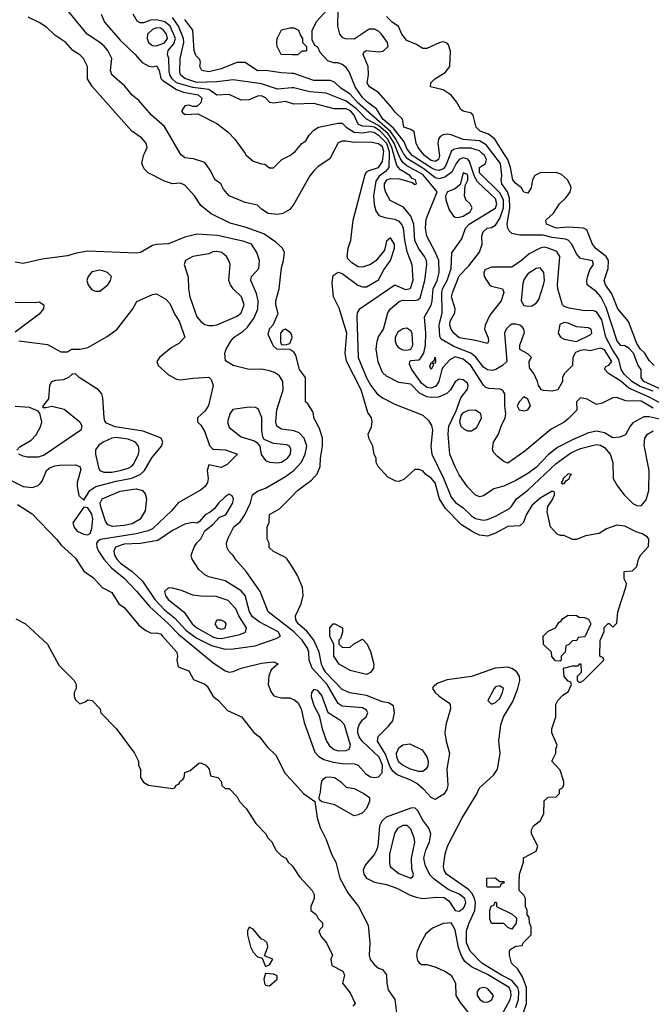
# Model space of a CAD drawing. Header units: inches. Extents: x 1793389 to 1900389, y 320802 to 470796.
# Tile 512 of 656: x 1878653 to 1881781, y 375786 to 380662. Entities that reach past the tile are written whole.
import ezdxf

# ---------------------------------------------------------------- set-up
doc = ezdxf.new("R2010")
doc.units = ezdxf.units.IN
doc.header["$MEASUREMENT"] = 0
for name, color, linetype in [('B8377', 7, 'Continuous'), ('B8378', 7, 'Continuous'), ('B8387', 7, 'Continuous'), ('B8388', 7, 'Continuous')]:
    doc.layers.add(name, color=color, linetype=linetype)

msp = doc.modelspace()

# ---------------------------------------------------------------- linework, layer by layer
at = {"layer": 'B8377', "color": 2}
for points, elevation in [([(1880000, 379022.2), (1879990, 379029), (1879926, 379030), (1879910, 379046), (1879884, 379104), (1879890, 379132), (1879909, 379151), (1879932.9, 379207.1), (1879921.2, 379250), (1879921.2, 379270), (1879937.2, 379330), (1879950, 379434), (1879959.3, 379470), (1879964, 379510), (1879954, 379530), (1879921.2, 379561.2), (1879862, 379602), (1879770, 379635.6), (1879694.9, 379654.9), (1879601.2, 379701.2), (1879550, 379742), (1879519.3, 379790), (1879470, 379842.7), (1879450, 379852.7), (1879410, 379849.3), (1879370, 379862.7), (1879290, 379904), (1879270, 379924), (1879257.2, 379950), (1879266, 379990), (1879270.5, 380000)], 214), ([(1880000, 379735.3), (1879990, 379722), (1879956.8, 379703.2), (1879930, 379697.2), (1879883.2, 379703.2), (1879850, 379724), (1879830, 379744), (1879770, 379757.2), (1879690, 379789.3), (1879662.9, 379822.9), (1879649.4, 379849.4), (1879621.2, 379870), (1879597, 379917), (1879570, 379955.3), (1879513.6, 379973.6), (1879470, 379979), (1879452.5, 379992.5), (1879448, 380000)], 210), ([(1879769, 380000), (1879773.6, 379993.6), (1879810, 379962), (1879850, 379948), (1879867.3, 379947.3), (1879890, 379928), (1879910, 379928), (1879952, 379970), (1879990, 379989), (1880000, 379996.5)], 206), ([(1880000, 378627.3), (1879950, 378634), (1879927, 378650), (1879920.7, 378670), (1879926.3, 378730), (1879957.4, 378830), (1879955.6, 378870), (1879938.9, 378898.9), (1879915.4, 378915.4), (1879890, 378923.6), (1879850, 378932), (1879790, 378929.3), (1879709.4, 378949.4), (1879672.9, 378972.9), (1879669, 379010), (1879675.1, 379030), (1879698, 379070), (1879715.1, 379090), (1879760.1, 379119.9), (1879780.7, 379139.3), (1879814.5, 379185.5), (1879831.5, 379230), (1879834, 379270), (1879826.2, 379306.2), (1879797, 379370), (1879800.9, 379390), (1879837, 379430), (1879840.9, 379470), (1879826.6, 379510), (1879801.2, 379550), (1879764.4, 379564.4), (1879632.9, 379592.9), (1879530, 379600.9), (1879470, 379585.1), (1879390, 379551.8), (1879330, 379549.5), (1879310, 379544.5), (1879250.5, 379509.5), (1879230, 379506), (1878990, 379516), (1878933.7, 379506.3), (1878890, 379492.7), (1878763.5, 379476.5), (1878670, 379455.3), (1878630, 379462)], 218), ([(1878648.7, 379071.3), (1878790, 379053.4), (1878856.9, 379016.9), (1878890, 379018), (1878910, 379031), (1878950, 379031), (1878990, 379038.8), (1879086.2, 379093.8), (1879136, 379130), (1879213.2, 379230), (1879233.2, 379266.8), (1879310, 379301), (1879330, 379304.7), (1879377.5, 379277.5), (1879397.1, 379257.1), (1879422, 379202), (1879442, 379170), (1879471, 379090), (1879440.7, 379059.3), (1879403.4, 379036.6), (1879344.7, 378990), (1879331.3, 378970), (1879338, 378950), (1879390, 378902.8), (1879430, 378882.8), (1879450, 378879.1), (1879510, 378887.7), (1879590, 378891.3), (1879601, 378881), (1879610.8, 378850), (1879588.2, 378751.8), (1879570, 378724), (1879534, 378690), (1879534, 378670), (1879550, 378654), (1879570, 378622), (1879593.7, 378553.7), (1879610, 378536), (1879672.8, 378532.8), (1879731, 378510), (1879679.8, 378460.2), (1879650, 378444), (1879590, 378458), (1879582, 378430), (1879586, 378390), (1879582.8, 378370), (1879571, 378350), (1879548.1, 378331.9), (1879438, 378270), (1879404, 378230), (1879310, 378141.6), (1879289, 378131), (1879230, 378115.6), (1879052.4, 378087.6), (1879039.8, 378080.2), (1879034, 378070), (1879035.5, 378050), (1879043.8, 378030), (1879070.3, 377990), (1879107.5, 377947.5), (1879170, 377895.8), (1879232, 377832), (1879296.1, 377756.1), (1879390, 377670.3), (1879438.6, 377618.6), (1879610, 377478), (1879670, 377437.3), (1879690, 377430.8), (1879710, 377434.8), (1879750, 377450.8), (1879850, 377474.8), (1879910, 377482), (1879930, 377474), (1879932, 377470), (1879898, 377442), (1879886.4, 377413.6), (1879884, 377370), (1879895.9, 377335.9), (1879910, 377316), (1879922, 377310), (1879950, 377304), (1879990, 377303), (1880000, 377299.6)], 218), ([(1878630, 379263), (1878730, 379261), (1878750, 379264.7), (1878772, 379250), (1878771, 379230), (1878750, 379204), (1878630, 379115.3)], 218), ([(1880000, 379098), (1879996, 379110), (1879970, 379129), (1879956, 379124), (1879944.7, 379110), (1879944.7, 379064.7), (1879950, 379054), (1879970, 379051.3), (1879990, 379058), (1880000, 379083.3)], 214), ([(1878590.8, 378390), (1878670, 378350.4), (1878714, 378346), (1878744.1, 378355.9), (1878754.8, 378365.2), (1878763.7, 378376.3), (1878785.2, 378430), (1878798.6, 378441.4), (1878827, 378453), (1878850, 378456.3), (1878930, 378458), (1878950.3, 378450.3), (1878954.9, 378434.9), (1878937.3, 378370), (1878937.3, 378350), (1878945.8, 378305.8), (1878970, 378282), (1879000.9, 378330), (1879029.7, 378350.3), (1879130, 378377.3), (1879208.7, 378391.3), (1879249.8, 378410.2), (1879270.8, 378429.2), (1879307.4, 378492.6), (1879355.1, 378550), (1879361.2, 378570), (1879354, 378590), (1879265.1, 378625.1), (1879125.2, 378645.2), (1879083.3, 378663.3), (1879074.8, 378674.8), (1879072, 378690), (1879065.2, 378790), (1879059, 378810), (1879044, 378830), (1878948, 378890), (1878930, 378908), (1878912.7, 378907.3), (1878894, 378890), (1878870, 378878), (1878830, 378875.3), (1878810, 378868), (1878801, 378850), (1878794.9, 378785.1), (1878766.4, 378746.4), (1878770, 378742), (1878782, 378742), (1878812, 378748), (1878872.9, 378732.9), (1878951, 378670), (1878961, 378650), (1878956, 378630), (1878774.4, 378505.6), (1878743.8, 378496.2), (1878690, 378496.2), (1878670, 378500.9), (1878649, 378510)], 218), ([(1878638, 378530), (1878653.2, 378546.8), (1878710, 378579.3), (1878734.4, 378605.6), (1878757.7, 378650), (1878762, 378670), (1878752.9, 378712.9), (1878744.1, 378724.1), (1878701.7, 378741.7), (1878630, 378746.9)], 218), ([(1880000, 377638.7), (1879882.7, 377730), (1879843.7, 377830), (1879775.1, 377930), (1879724.8, 377984.8), (1879710, 378008.7), (1879689, 378030), (1879679, 378050), (1879677.2, 378070), (1879684.8, 378095.2), (1879713.2, 378150), (1879744.2, 378175.8), (1879767.6, 378210), (1879796.2, 378270), (1879805.2, 378310), (1879830, 378327.3), (1879870, 378343), (1879970, 378399.3), (1880000, 378422.6)], 218), ([(1878642, 378262), (1878715.2, 378215.2), (1878834.8, 378090), (1878859.1, 378059.1), (1878930, 377996), (1878970, 377931.3), (1879018, 377898), (1879062, 377850), (1879110, 377824.7), (1879144.7, 377770), (1879170.7, 377750.7), (1879243.5, 377663.5), (1879276.9, 377636.9), (1879304.7, 377624.7), (1879330, 377626), (1879350, 377621), (1879361, 377610), (1879431, 377530), (1879434.8, 377510), (1879430.7, 377490), (1879438, 377458), (1879490, 377438), (1879514.4, 377394.4), (1879570, 377370.8), (1879581.4, 377361.4), (1879610.7, 377310.7), (1879638, 377290), (1879681.4, 377241.4), (1879751, 377210), (1879812.8, 377132.8), (1879841, 377110), (1879879.8, 377059.8), (1879920.7, 377020.7), (1879968.5, 376928.5), (1880000, 376894.1)], 214), ([(1880000, 377955.5), (1879978, 377990), (1879970, 377998), (1879910, 378028), (1879889.1, 378049.1), (1879888, 378070), (1879878, 378090), (1879878, 378150), (1879888.4, 378171.6), (1879890, 378212), (1879940.4, 378239.6), (1880000, 378300.6)], 214), ([(1878634.4, 377694.4), (1878682, 377670), (1878791.3, 377570), (1878846.4, 377466.4), (1878922, 377390), (1878932, 377370), (1878932, 377350), (1878922, 377330), (1878922, 377310), (1878930, 377294), (1878950, 377274), (1878976.4, 377283.6), (1878990, 377294), (1879011.1, 377291.1), (1879052, 377250), (1879054, 377230), (1879130, 377151.3), (1879222, 377030), (1879242, 376990), (1879242, 376970), (1879251.6, 376948.4), (1879252, 376910), (1879265.4, 376885.4), (1879291.6, 376871.6), (1879410, 376854), (1879422, 376858), (1879426, 376870), (1879442, 376878), (1879446, 376890), (1879460.4, 376899.6), (1879468, 376910), (1879470, 376934), (1879496.4, 376943.6), (1879540.4, 376979.6), (1879550, 376982), (1879574, 376970), (1879592, 376950), (1879598, 376918), (1879634, 376910), (1879651.3, 376891.3), (1879654, 376870), (1879670, 376854), (1879690, 376854), (1879730, 376814), (1879742, 376790), (1879775.3, 376755.3), (1879822, 376682), (1879870, 376632), (1879882, 376610), (1879902, 376590), (1879922, 376550), (1879950, 376522), (1879971.3, 376510), (1879982, 376490), (1880000, 376474.1)], 210)]:
    msp.add_lwpolyline(points, dxfattribs=dict(at, elevation=elevation))
for points, elevation in [([(1879630, 379515.1), (1879610, 379512.3), (1879590, 379502.7), (1879510, 379489.4), (1879474.8, 379470), (1879467.3, 379450), (1879487.3, 379387.3), (1879488.2, 379330), (1879494.9, 379290), (1879530, 379191), (1879550, 379167.7), (1879570, 379153.4), (1879590, 379147.3), (1879610, 379147.3), (1879630, 379150.5), (1879730, 379194), (1879750, 379211), (1879765.1, 379250), (1879751.8, 379290), (1879709.7, 379329.7), (1879696.2, 379350), (1879689.5, 379370.5), (1879696, 379450), (1879689, 379470), (1879677.2, 379490), (1879654, 379510)], 222), ([(1879050, 379421.2), (1879010, 379414), (1878991.3, 379390), (1878984.7, 379370), (1878991.3, 379350), (1879010, 379324.7), (1879030, 379318), (1879050, 379318), (1879088.7, 379350), (1879102, 379370), (1879108, 379390), (1879088, 379410), (1879070, 379417.2)], 222), ([(1879790, 378743.7), (1879708.2, 378731.8), (1879694, 378710), (1879682, 378670), (1879690, 378642.8), (1879750, 378595.8), (1879815.9, 378575.9), (1879828.1, 378568.1), (1879842.8, 378550), (1879848.2, 378508.2), (1879870, 378478.8), (1879890.5, 378470.5), (1879930, 378468.2), (1879950, 378470.5), (1879979.5, 378490), (1879993.3, 378510), (1879995.1, 378535.1), (1879989, 378550), (1879976.3, 378556.3), (1879910, 378563.7), (1879863.2, 378583.2), (1879856.5, 378596.5), (1879851.6, 378630), (1879851.4, 378691.4), (1879834.5, 378734.5), (1879821.2, 378741.2)], 222), ([(1879130, 378592.4), (1879110, 378589.6), (1879066.8, 378570), (1879045.1, 378554.9), (1879028, 378532), (1879028, 378510), (1879043.9, 378443.9), (1879050.4, 378430.4), (1879070, 378421.6), (1879110, 378421.7), (1879150, 378429), (1879190, 378442), (1879208.4, 378451.6), (1879217.8, 378462.2), (1879240.5, 378510), (1879244.5, 378530), (1879242, 378550), (1879226, 378570), (1879190, 378584.7)], 222), ([(1879111.8, 378151.8), (1879090, 378160.9), (1879078, 378178), (1879054.3, 378250), (1879051.5, 378270), (1879062, 378290), (1879150, 378327.2), (1879230, 378339.5), (1879260.7, 378330), (1879274.2, 378314.2), (1879281.6, 378290), (1879274.4, 378230), (1879250, 378189.4), (1879210, 378166), (1879170, 378156.9)], 214), ([(1879690, 378312.3), (1879670, 378299.3), (1879638.8, 378270), (1879618.5, 378241.5), (1879596.8, 378223.2), (1879571.3, 378210), (1879543.5, 378176.5), (1879530, 378169), (1879510, 378172.7), (1879470, 378163.7), (1879410, 378131.8), (1879337.2, 378082.8), (1879251.6, 378068.4), (1879170, 378064.4), (1879128, 378050), (1879118.4, 378030), (1879122, 378010), (1879134, 377990), (1879152.4, 377970), (1879209.2, 377929.2), (1879261.6, 377881.6), (1879321.7, 377790), (1879370, 377740.3), (1879419.6, 377699.6), (1879477.2, 377637.2), (1879530, 377598.5), (1879603.4, 377563.4), (1879670, 377544.9), (1879710, 377545.7), (1879819.1, 377560.9), (1879922.5, 377597.5), (1879944, 377610), (1879932.7, 377630), (1879839.6, 377679.6), (1879805.7, 377705.7), (1879791.2, 377730), (1879769.6, 377810), (1879750, 377834), (1879670, 377883.7), (1879590, 377903.7), (1879570, 377913.2), (1879540.1, 377940.1), (1879506.6, 377990), (1879502.7, 378010), (1879517.2, 378050), (1879530, 378071.3), (1879550, 378092), (1879569.3, 378130.7), (1879610, 378162.8), (1879642, 378198), (1879673.2, 378210), (1879709.2, 378270), (1879712, 378290), (1879704.7, 378304.7)], 222), ([(1878970, 378248), (1878916, 378170), (1878921, 378150), (1878938, 378130), (1878970, 378114), (1878990, 378111), (1879002, 378118), (1879010, 378142), (1879014.7, 378190), (1879010, 378214), (1878990, 378244)], 218), ([(1879390, 377849.2), (1879370.8, 377830), (1879375.5, 377810), (1879388.4, 377790), (1879467.6, 377727.6), (1879506.7, 377670), (1879530.5, 377650), (1879610, 377605.8), (1879630, 377599.7), (1879650, 377598.2), (1879690, 377606.3), (1879743.3, 377616.7), (1879771.6, 377628.4), (1879776, 377650), (1879738, 377710), (1879724, 377744), (1879685.8, 377785.8), (1879626, 377806), (1879550, 377806.6), (1879510, 377812.3), (1879454.9, 377834.9), (1879410, 377846.6)], 226), ([(1879650, 377689.2), (1879630, 377688.7), (1879618.8, 377670), (1879631, 377650), (1879650, 377644.2), (1879670, 377648.9), (1879675.1, 377670), (1879670, 377679)], 230), ([(1879790, 376168), (1879781, 376150), (1879780.7, 376130), (1879795.5, 376070), (1879810, 376044), (1879830, 376021), (1879854, 376014), (1879870, 375974), (1879890, 375982), (1879906, 376010), (1879866, 376026), (1879882, 376070), (1879878, 376090), (1879864, 376104), (1879848, 376110), (1879810, 376158)], 210), ([(1879870, 375938), (1879862, 375910), (1879864.9, 375890), (1879870, 375881), (1879890, 375878), (1879928, 375910), (1879927.3, 375927.3), (1879910, 375935.3)], 210)]:
    msp.add_lwpolyline(points, close=True, dxfattribs=dict(at, elevation=elevation))
at = {"layer": 'B8378', "color": 2}
for points, elevation in [([(1879448, 380000), (1879370, 380133.2), (1879305.2, 380190), (1879242.5, 380262.5), (1879210, 380289), (1879173.8, 380333.8), (1879110, 380389.2), (1879102, 380410), (1879109.5, 380470), (1879090, 380509.2), (1879071, 380531), (1879050, 380549.5), (1878986.6, 380590), (1878890, 380709.3)], 210), ([(1879270.5, 380000), (1879284, 380030), (1879279, 380050), (1879256.6, 380076.6), (1879209, 380110), (1879012.1, 380332.1), (1878989.3, 380369.3), (1878989, 380430), (1878968.7, 380470), (1878950, 380488.7), (1878915.3, 380510), (1878882, 380550), (1878826.3, 380586.3), (1878785.6, 380625.6), (1878750, 380649), (1878694.5, 380674.5)], 214), ([(1879057.2, 380690), (1879073.2, 380650), (1879150, 380560.9), (1879225.2, 380490), (1879259, 380450), (1879290, 380433.2), (1879310, 380429.2), (1879330, 380433.2), (1879343.7, 380410), (1879351.3, 380371.3), (1879361.5, 380361.5), (1879430, 380316.5), (1879464.1, 380304.1), (1879536, 380290), (1879554.2, 380274.2), (1879549.5, 380250), (1879530, 380232.7), (1879510, 380232.4), (1879490, 380239.3), (1879470, 380236.3), (1879454, 380210), (1879460.9, 380200.9), (1879473.2, 380193.2), (1879535.5, 380195.5), (1879630, 380149), (1879684.7, 380104.7), (1879719, 380070), (1879769, 380000)], 206), ([(1880000, 380247.2), (1879970, 380257.6), (1879909.2, 380249.2), (1879892.5, 380252.5), (1879870, 380276), (1879850, 380286), (1879830, 380284), (1879790, 380265.2), (1879750, 380264), (1879690, 380292.3), (1879630, 380289.3), (1879590, 380316.1), (1879510, 380326.4), (1879430, 380349.8), (1879407.8, 380370), (1879396.4, 380390), (1879393.3, 380410), (1879391.1, 380470), (1879384.7, 380490), (1879387.8, 380510), (1879416.9, 380543.1), (1879424.4, 380570), (1879398.7, 380630), (1879371.2, 380651.2), (1879330, 380662.2), (1879300.7, 380659.3), (1879266.6, 380646.6), (1879250, 380646), (1879234.5, 380654.5), (1879215.1, 380690)], 202), ([(1880000, 380324.8), (1879930, 380318.9), (1879850, 380344.4), (1879710, 380364.7), (1879630, 380354.7), (1879530, 380350.8), (1879470, 380371.3), (1879448.9, 380388.9), (1879445.9, 380405.9), (1879446.9, 380470), (1879465.1, 380550), (1879464.2, 380570), (1879439.8, 380630), (1879410, 380673.7)], 198), ([(1880000, 380395.9), (1879950, 380398.4), (1879870, 380411.3), (1879830, 380409.6), (1879769.6, 380449.6), (1879728.9, 380451.1), (1879650, 380418.7), (1879590, 380403.6), (1879555.3, 380410), (1879545.2, 380430), (1879549, 380450), (1879544.7, 380464.7), (1879524.8, 380484.8), (1879516.2, 380510), (1879509.7, 380609.7), (1879470, 380663.7)], 194), ([(1880000, 380488.7), (1879948, 380490), (1879928, 380530), (1879926, 380550), (1879928, 380570), (1879950, 380611.3), (1879990, 380622), (1880000, 380622)], 190)]:
    msp.add_lwpolyline(points, dxfattribs=dict(at, elevation=elevation))
at = {"layer": 'B8378', "color": 2, "elevation": 206}
msp.add_lwpolyline([(1879330, 380622), (1879310, 380614.2), (1879286.5, 380590), (1879283.6, 380570), (1879290.2, 380550.2), (1879310, 380534.9), (1879330, 380532.8), (1879370, 380547.1), (1879385.1, 380570), (1879379.8, 380590), (1879364.7, 380610), (1879350, 380619.8)], close=True, dxfattribs=at)
at = {"layer": 'B8387', "color": 2}
for points, elevation in [([(1880202.7, 380000), (1880190, 379975.3), (1880130, 379933.2), (1880110, 379914), (1880090.5, 379889.5), (1880010, 379748.7), (1880000, 379735.3)], 210), ([(1880000, 379996.5), (1880004.7, 380000)], 206), ([(1881136.2, 375710), (1881163.5, 375790), (1881162.6, 375870), (1881142.7, 375922.7), (1881119.3, 375959.3), (1881088.7, 375990), (1881078, 376030), (1881078, 376050), (1881082, 376058), (1881110, 376074), (1881142, 376078), (1881146, 376090), (1881186, 376130), (1881186, 376170), (1881178, 376190), (1881176.4, 376216.4), (1881166, 376230), (1881166, 376250), (1881158, 376270), (1881158, 376310), (1881150, 376326), (1881126, 376350), (1881126, 376390), (1881128.9, 376431.1), (1881148, 376490), (1881148.7, 376511.3), (1881210, 376544.7), (1881219, 376570), (1881188, 376630), (1881188, 376650), (1881198, 376670), (1881230, 376694), (1881248, 376730), (1881250, 376794), (1881270, 376812), (1881310, 376814), (1881326, 376830), (1881326, 376850), (1881342, 376858), (1881347.3, 376872.7), (1881348, 376890), (1881330, 376946), (1881288, 376990), (1881308, 377030), (1881308, 377050), (1881315.3, 377070), (1881288, 377130), (1881288.7, 377150), (1881308.7, 377210), (1881308.9, 377271.1), (1881318, 377290), (1881343.1, 377316.9), (1881370, 377334), (1881386, 377370), (1881382, 377382), (1881370, 377386), (1881348.7, 377408.7), (1881346, 377450), (1881390, 377462), (1881418, 377462), (1881427.3, 377472.7), (1881432.7, 377472.7), (1881434, 377430), (1881414, 377410), (1881414, 377390), (1881422, 377382), (1881430, 377382), (1881446, 377390), (1881546, 377490), (1881542, 377502), (1881526, 377510), (1881527.3, 377587.3), (1881547.3, 377632.7), (1881548, 377652), (1881567.3, 377672.7), (1881572.7, 377672.7), (1881590, 377654), (1881610, 377674), (1881615.3, 377730), (1881656.4, 377856.4), (1881658, 377870), (1881647.3, 377892.7), (1881646, 377930), (1881687.3, 377932.7), (1881710, 377954), (1881718, 377990), (1881728.4, 378011.6), (1881767.3, 378052.7), (1881768, 378090), (1881760.4, 378100.4), (1881736.5, 378116.5), (1881705.6, 378125.6), (1881650, 378153.2), (1881610, 378159), (1881559.8, 378140.2), (1881522, 378118), (1881454.4, 378105.6), (1881410, 378088), (1881390, 378088), (1881350, 378108), (1881330, 378108), (1881314.6, 378114.6), (1881282, 378150), (1881265.6, 378225.6), (1881269.2, 378250.8), (1881290, 378282), (1881302, 378310), (1881302, 378322), (1881290, 378328), (1881230, 378292.7), (1881190, 378256), (1881162, 378210), (1881147.3, 378172.7), (1881130, 378155.3), (1881070, 378152), (1881010, 378119.5), (1880970, 378104.5), (1880930, 378109.6), (1880902, 378122), (1880841.4, 378161.4), (1880761.2, 378241.2), (1880732.6, 378290), (1880710, 378369.3), (1880690, 378391.8), (1880664, 378410), (1880650, 378428.7), (1880630, 378435.3), (1880610, 378435.3), (1880555.3, 378384.7), (1880530, 378375.3), (1880516.4, 378376.4), (1880476.4, 378396.4), (1880428, 378450), (1880418, 378470), (1880418, 378490), (1880408.4, 378508.4), (1880402, 378550), (1880382, 378590), (1880378, 378610), (1880394.6, 378645.4), (1880398, 378670), (1880395.3, 378690), (1880377.2, 378717.2), (1880343.5, 378830), (1880271, 378971), (1880265.1, 379010), (1880273.7, 379110), (1880234.3, 379234.3), (1880207, 379290), (1880200.9, 379359.1), (1880204.7, 379395.3), (1880230, 379412), (1880250, 379404.7), (1880328.1, 379348.1), (1880350, 379339.1), (1880370, 379339.1), (1880430, 379374.8), (1880455.9, 379424.1), (1880489, 379470), (1880508.4, 379531.6), (1880508.7, 379550), (1880490, 379582), (1880470, 379566), (1880459.8, 379520.2), (1880418, 379470), (1880390.6, 379449.4), (1880350, 379437.2), (1880330, 379439), (1880298, 379458), (1880278, 379478), (1880275.3, 379490), (1880279, 379530), (1880292.7, 379570), (1880304.5, 379670), (1880364.7, 379895.3), (1880371.5, 379908.5), (1880383.8, 379916.2), (1880430, 379930.4), (1880450, 379960.7), (1880455.2, 380000)], 210), ([(1880482, 380000), (1880480.4, 379930), (1880464, 379910), (1880433.4, 379886.6), (1880416.9, 379863.1), (1880405.6, 379790), (1880407.7, 379747.7), (1880416.2, 379716.2), (1880432.3, 379692.3), (1880462, 379682), (1880510, 379674.5), (1880530, 379664.5), (1880545.9, 379645.9), (1880552.6, 379630), (1880558.2, 379570), (1880570, 379514), (1880595.1, 379450), (1880599.7, 379370), (1880586, 379330), (1880564.8, 379324.8), (1880510, 379348), (1880333.4, 379226.6), (1880324.5, 379210), (1880322.9, 379190), (1880329.7, 378990), (1880370, 378889.4), (1880391.6, 378850), (1880423.7, 378810), (1880450, 378789.6), (1880510, 378758), (1880650, 378704.5), (1880677.8, 378677.8), (1880691.9, 378651.9), (1880696.8, 378630), (1880689.7, 378550), (1880694.7, 378510), (1880751.8, 378391.8), (1880790, 378297.2), (1880811.1, 378271.1), (1880850, 378245.6), (1880890, 378204.5), (1880910, 378191.8), (1880950, 378183.6), (1880970, 378187.3), (1881010, 378204.2), (1881078, 378242), (1881087.7, 378250), (1881113.4, 378290), (1881170, 378331.8), (1881310, 378464.2), (1881382.7, 378517.3), (1881430, 378538.3), (1881510, 378558.9), (1881530, 378554.7), (1881550, 378543), (1881577.2, 378510), (1881591, 378469), (1881591.6, 378390), (1881612.9, 378352.9), (1881646.6, 378310), (1881690, 378266), (1881710, 378256), (1881730, 378254), (1881755.6, 378284.4), (1881768, 378330), (1881770.3, 378430), (1881745.1, 378554.9), (1881748.4, 378590), (1881762, 378610), (1881790, 378626)], 206), ([(1881830, 378681.7), (1881770, 378695.1), (1881744.5, 378695.5), (1881690, 378666), (1881676.3, 378650), (1881653.2, 378606.8), (1881625.5, 378594.5), (1881590, 378592), (1881550, 378616.9), (1881510, 378624.2), (1881470, 378616.2), (1881390, 378581.3), (1881316, 378544), (1881271.4, 378508.6), (1881210, 378444.2), (1881170, 378415.1), (1881110, 378380.9), (1881050, 378352.3), (1881001.1, 378338.9), (1880950, 378304), (1880930, 378299), (1880908, 378310), (1880870, 378348), (1880830, 378408), (1880810, 378448), (1880782.7, 378510), (1880775.3, 378610), (1880778, 378650), (1880815.3, 378724.7), (1880837.2, 378790), (1880870, 378832), (1880874.5, 378850), (1880870, 378862), (1880850, 378879), (1880830, 378882), (1880810, 378868), (1880787.3, 378830), (1880768.5, 378811.5), (1880727, 378793), (1880690, 378791.1), (1880670, 378795.1), (1880632.8, 378812.8), (1880590, 378858), (1880530, 378866), (1880470, 378897.2), (1880450, 378915.3), (1880427.5, 378967.5), (1880418, 379030), (1880422.7, 379070), (1880430, 379092), (1880455.3, 379130), (1880476, 379210), (1880489.3, 379230), (1880532.7, 379267.3), (1880550, 379273.1), (1880610, 379271.8), (1880624.9, 379275.1), (1880635.6, 379284.4), (1880659.7, 379370), (1880669.7, 379450), (1880668, 379470), (1880658, 379490), (1880627.8, 379530), (1880610, 379569), (1880604.4, 379650), (1880589.8, 379689.8), (1880554.5, 379734.5), (1880487.2, 379767.2), (1880466.4, 379806.4), (1880459.7, 379830), (1880459.7, 379850), (1880471.1, 379868.9), (1880490, 379876.1), (1880533.5, 379873.5), (1880596, 379856), (1880610, 379846), (1880618, 379850), (1880612.7, 379870), (1880596.2, 379876.2), (1880585.2, 379890), (1880538.7, 379918.7), (1880520.8, 379940.8), (1880504.8, 380000)], 202), ([(1881790, 378738.9), (1881730, 378773.8), (1881655.3, 378775.3), (1881608.1, 378791.9), (1881590, 378789.6), (1881537.5, 378762.5), (1881510, 378756), (1881462.8, 378782.8), (1881430, 378789.5), (1881410.4, 378769.6), (1881411.8, 378728.2), (1881370, 378686), (1881350, 378669.3), (1881285.8, 378634.2), (1881155.2, 378524.8), (1881070, 378466), (1881050, 378474), (1881018.6, 378498.6), (1881000.2, 378520.2), (1880994.6, 378534.6), (1880999.3, 378570), (1881023.7, 378610), (1881037, 378650), (1881057, 378690), (1881060.9, 378710), (1881055.1, 378750), (1881055.1, 378810), (1881046, 378826), (1881031.8, 378831.8), (1880975.9, 378835.9), (1880961.3, 378841.3), (1880950, 378852.7), (1880887.8, 378950), (1880850, 378980.5), (1880810, 378992.2), (1880782.5, 378977.5), (1880750, 378941.3), (1880743.2, 378930), (1880728.9, 378870), (1880713.2, 378846.8), (1880690, 378837.6), (1880670, 378840.9), (1880643, 378863), (1880595.1, 378930), (1880583.3, 378956.7), (1880585.1, 378970), (1880590, 378973.7), (1880630, 378978.4), (1880636.6, 378983.4), (1880653.7, 379010), (1880663.1, 379050), (1880664.7, 379110), (1880657.6, 379190), (1880690.9, 379249.1), (1880696.4, 379270), (1880700.4, 379330), (1880719.7, 379370), (1880729.6, 379409.6), (1880728.2, 379470), (1880713, 379510), (1880669.8, 379589.8), (1880662.6, 379630), (1880666.2, 379673.8), (1880721.2, 379810), (1880650, 379895.3), (1880570, 379938.2), (1880550, 379954.5), (1880536.6, 379976.6), (1880527.3, 380000)], 198), ([(1881870, 378739.8), (1881770, 378793.1), (1881670, 378836.8), (1881630, 378872.2), (1881568.7, 378910), (1881548.7, 378931.3), (1881555.3, 378944.7), (1881570, 378950.8), (1881586, 378970), (1881550, 379027), (1881530, 379036.3), (1881478, 379022), (1881450, 379026.6), (1881430, 379024.7), (1881406.3, 379013.7), (1881392.4, 378990), (1881390.6, 378949.4), (1881350, 378908), (1881341, 378890), (1881341, 378870), (1881318, 378830), (1881290, 378822.7), (1881246.3, 378826.3), (1881238, 378830), (1881222, 378850), (1881218, 378870), (1881199, 378910), (1881178, 378938), (1881175.3, 378970), (1881188, 378990), (1881170, 379008), (1881129.2, 379029.2), (1881129.2, 379050), (1881152.5, 379112.5), (1881149.2, 379130), (1881140.9, 379140.9), (1881130, 379149.2), (1881110, 379155.1), (1881090, 379154.5), (1881082.8, 379150), (1881062, 379130), (1881053.4, 379110), (1881064.7, 378970), (1881044.7, 378950), (1881011.3, 378930), (1880994.4, 378925.6), (1880970, 378927.6), (1880950, 378940.7), (1880911.5, 378991.5), (1880887.6, 379010), (1880803.1, 379043.1), (1880740.1, 379080.1), (1880733.3, 379093.3), (1880729.7, 379149.7), (1880745.4, 379210), (1880743.5, 379310), (1880747.6, 379330), (1880769.8, 379370), (1880789.7, 379429.7), (1880792.5, 379507.5), (1880842.5, 379577.5), (1880861.6, 379630), (1880878.4, 379650), (1880998.4, 379721.6), (1881009.7, 379730.3), (1881015.3, 379750), (1881010, 379774.7), (1880919.4, 379859.4), (1880905.7, 379885.7), (1880880.7, 379960.7), (1880872.1, 379972.1), (1880850, 379978.9), (1880830, 379969.7), (1880814.3, 379950), (1880792.5, 379907.5), (1880758.3, 379881.7), (1880730, 379874), (1880710, 379879.8), (1880659.8, 379919.8), (1880573, 379973), (1880554, 380000)], 194), ([(1880786.5, 380000), (1880762.5, 379937.5), (1880750, 379923.5), (1880730, 379916.1), (1880710, 379918.5), (1880690, 379928.4), (1880597.2, 379990), (1880589.2, 380000)], 190), ([(1880730.5, 380000), (1880731.8, 379990), (1880727.7, 379970), (1880710, 379960.5), (1880690, 379965.1), (1880658.4, 379990), (1880650.3, 380000)], 186), ([(1881790, 378822.2), (1881726.2, 378846.2), (1881684.4, 378870), (1881646.7, 378906.7), (1881632, 378930), (1881620.2, 378980.2), (1881587.3, 379030), (1881555.6, 379090), (1881535.5, 379175.5), (1881510, 379215.1), (1881490, 379222.7), (1881450, 379220.9), (1881374.2, 379234.2), (1881350, 379241.2), (1881341.2, 379250), (1881317.6, 379330), (1881315.6, 379350), (1881327.3, 379490), (1881313.7, 379513.7), (1881270, 379531.3), (1881250, 379535.1), (1881230, 379531.6), (1881176.5, 379503.5), (1881138.8, 379470), (1881090, 379436), (1880990, 379437.2), (1880956.9, 379423.1), (1880950.9, 379409.1), (1880953.4, 379390), (1880980.4, 379350), (1880990, 379342.6), (1881044.7, 379330), (1881050.5, 379310.5), (1881037.3, 379270), (1880981.7, 379198.3), (1880958.8, 379150), (1880954.8, 379130), (1880973.7, 379086.3), (1880974.8, 379070), (1880970, 379058), (1880910, 379074), (1880830, 379087.3), (1880803.7, 379110), (1880790, 379129.2), (1880783.6, 379150), (1880785.6, 379170), (1880807.3, 379210), (1880809.6, 379230), (1880792, 379290), (1880796.2, 379310), (1880830, 379394), (1880876.9, 379443.1), (1880930, 379511.3), (1880942.9, 379550), (1880942, 379590), (1880947.5, 379612.5), (1880968.7, 379630), (1880990, 379633), (1881010, 379645.5), (1881030, 379678), (1881048.2, 379730), (1881048.4, 379770), (1881030, 379805.1), (1880930, 379903.6), (1880929.8, 379930.2), (1880959.3, 379950), (1880965.1, 379970), (1880954.7, 379990), (1880943.8, 380000)], 190), ([(1881910, 378795.1), (1881743.5, 378870), (1881731, 378890), (1881730.9, 378930), (1881715.8, 378950), (1881692, 379010), (1881670, 379036.3), (1881650, 379047.3), (1881630, 379049.4), (1881612.7, 379070), (1881556.8, 379236.8), (1881531.1, 379290), (1881510, 379314.5), (1881464, 379350), (1881460.9, 379370), (1881466, 379394), (1881477.2, 379422.8), (1881494.5, 379450), (1881490, 379468), (1881430, 379479), (1881410, 379502), (1881387, 379550), (1881369.7, 379569.7), (1881355.5, 379575.5), (1881290, 379583.1), (1881245.3, 379594.7), (1881130, 379596), (1881090, 379602.7), (1881076.6, 379616.6), (1881069.7, 379629.7), (1881067.1, 379650), (1881080.4, 379730), (1881078.2, 379778.2), (1881068.7, 379810), (1881041.3, 379850), (1881036.9, 379870), (1881040.5, 379890), (1881034.2, 379950), (1880996.2, 380000)], 186), ([(1881795.3, 378950), (1881770, 378974), (1881749.6, 379010), (1881728, 379030), (1881710, 379059.3), (1881667.5, 379167.5), (1881615.1, 379230), (1881584.7, 379304.7), (1881553.6, 379350), (1881546.9, 379370), (1881567.8, 379430), (1881569.6, 379470), (1881557, 379490), (1881507.4, 379527.4), (1881489.6, 379550), (1881462, 379622), (1881446, 379630), (1881370, 379635.1), (1881309.7, 379629.7), (1881262, 379650), (1881259, 379670), (1881295.9, 379704.1), (1881327, 379750), (1881358.7, 379781.3), (1881378.7, 379810), (1881383.5, 379830), (1881381.4, 379841.4), (1881366.6, 379870), (1881335.9, 379895.9), (1881310, 379905.7), (1881230, 379904.2), (1881204, 379890), (1881193.4, 379870), (1881186.8, 379830), (1881170, 379804), (1881150, 379808.7), (1881138, 379830), (1881110, 379851.6), (1881094.7, 379870), (1881083.5, 379930), (1881069.8, 379969.8), (1881050.5, 380000)], 182), ([(1880000, 379083.3), (1880002.7, 379090), (1880000, 379098)], 214), ([(1880000, 378300.6), (1880028.7, 378330), (1880098, 378382), (1880126.6, 378413.4), (1880141.2, 378450), (1880142.7, 378490), (1880152.7, 378550), (1880152.7, 378590), (1880138, 378638), (1880109, 378690), (1880108.7, 378710), (1880103.1, 378723.1), (1880080.4, 378760.4), (1880068.7, 378770), (1880068.7, 378890), (1880039, 378930), (1880020.2, 379000.2), (1880010, 379015.3), (1880000, 379022.2)], 214), ([(1880000, 378422.6), (1880009.8, 378430.2), (1880048.4, 378471.6), (1880066, 378510), (1880075.1, 378550), (1880061.6, 378590), (1880036.6, 378616.6), (1880010, 378626), (1880000, 378627.3)], 218), ([(1881109.9, 375770.1), (1881122.9, 375810), (1881124.6, 375850), (1881119.3, 375870), (1881090, 375903.5), (1881038.7, 375930), (1880942.4, 375990), (1880883.5, 376050), (1880865.7, 376090), (1880865.7, 376150), (1880878.3, 376190), (1880907.2, 376250), (1880910.8, 376289.2), (1880905.8, 376310), (1880894.3, 376334.3), (1880875, 376355), (1880767, 376430), (1880754.5, 376450), (1880751.8, 376470), (1880760.5, 376530), (1880771.6, 376570), (1880845.1, 376710), (1880915.1, 376824.9), (1880930, 376858.8), (1880999.8, 376920.2), (1881019.6, 376950), (1881031.7, 377028.3), (1881026.3, 377090), (1881036.2, 377170), (1881049.6, 377210), (1881094.5, 377285.5), (1881120.5, 377350), (1881129.6, 377390), (1881127.6, 377410), (1881113.9, 377433.9), (1881089.7, 377449.7), (1881070, 377455.6), (1881008.5, 377451.5), (1880890, 377409.3), (1880770, 377393.2), (1880723.5, 377376.5), (1880701, 377359), (1880698, 377350), (1880711.3, 377330), (1880730, 377311.3), (1880778.8, 377278.8), (1880784.7, 377270), (1880786, 377250), (1880764, 377170), (1880759.1, 377130), (1880764.9, 377090), (1880782, 377030), (1880768.7, 376950), (1880773.4, 376870), (1880768, 376850), (1880753.4, 376826.6), (1880710, 376800.7), (1880690, 376809.4), (1880655.1, 376850), (1880619.7, 376879.7), (1880590, 376896.4), (1880522.9, 376922.9), (1880500.4, 376940.4), (1880485.9, 376965.9), (1880465.1, 377025.1), (1880424.5, 377090), (1880427.7, 377112.3), (1880478.6, 377161.4), (1880500.9, 377190), (1880509.3, 377230), (1880504, 377264), (1880478.9, 377278.9), (1880450, 377284.5), (1880370, 377314.7), (1880288.1, 377328.1), (1880250, 377345.1), (1880169.7, 377430), (1880156.4, 377450), (1880147.1, 377470), (1880136.8, 377530), (1880109.1, 377589.1), (1880074.4, 377634.4), (1880032, 377670), (1880020.7, 377690), (1880019.5, 377710), (1880046.6, 377770), (1880057, 377810), (1880053.2, 377850), (1880029, 377910), (1880000, 377955.5)], 214), ([(1880000, 377299.6), (1880010, 377296.3), (1880030, 377280.7), (1880046.4, 377250), (1880061.7, 377181.7), (1880114.9, 377034.9), (1880133.7, 377013.7), (1880158.7, 376998.7), (1880205.1, 376985.1), (1880250, 376978), (1880310, 376977.6), (1880330, 376970.4), (1880366.8, 376926.8), (1880390, 376912.2), (1880410, 376908.8), (1880430, 376912.4), (1880448.4, 376931.6), (1880449.8, 376970), (1880433.8, 377010), (1880349.8, 377089.8), (1880334, 377110), (1880327.1, 377130), (1880327.1, 377150), (1880333.6, 377170), (1880350, 377194.8), (1880369, 377210), (1880377.2, 377230), (1880370, 377242), (1880350, 377253.6), (1880250, 377263), (1880230, 377276.2), (1880175.6, 377370), (1880101.3, 377450), (1880087.3, 377490), (1880085.6, 377530), (1880078, 377550), (1880051.3, 377590), (1880011.2, 377630), (1880000, 377638.7)], 218), ([(1880000, 376894.1), (1880058.8, 376830), (1880114, 376790), (1880126.8, 376710), (1880141.4, 376661.4), (1880170, 376602), (1880197.3, 376530), (1880218.8, 376490), (1880238.8, 376410), (1880277.5, 376337.5), (1880330.8, 376270), (1880378, 376178), (1880387.7, 376090), (1880383.8, 376030), (1880388.7, 376008.7), (1880410, 375981), (1880430, 375964.7), (1880450, 375958), (1880470, 375932), (1880471, 375890), (1880478, 375858), (1880510.6, 375810.6), (1880520.7, 375730)], 214), ([(1880000, 376474.1), (1880004.7, 376470), (1880038, 376418), (1880101, 376350), (1880111, 376330), (1880111.3, 376310), (1880094, 376270), (1880094, 376250), (1880122, 376230), (1880131.6, 376211.6), (1880152, 376190), (1880152, 376170), (1880134, 376150), (1880143.6, 376123.6), (1880172, 376090), (1880202, 376030), (1880194, 376010), (1880198, 375978), (1880254, 375950), (1880262, 375930), (1880252, 375890), (1880290, 375842), (1880314, 375790), (1880303.6, 375776.4)], 210), ([(1881039.7, 375730), (1881082.2, 375810), (1881087.2, 375830), (1881086, 375850), (1881076.4, 375870), (1880970, 375934.4), (1880890.8, 375970.8), (1880857.7, 375997.7), (1880842.6, 376022.6), (1880826.3, 376066.3), (1880810, 376155.3), (1880790, 376189), (1880750, 376186.6), (1880696.7, 376163.3), (1880664.4, 376135.6), (1880638.8, 376090), (1880621, 376050), (1880618, 376030), (1880623.6, 376003.6), (1880631.3, 375991.3), (1880643.6, 375983.6), (1880670, 375982.8), (1880709.2, 375970.8), (1880758, 375950), (1880790.5, 375930.5), (1880810.7, 375890), (1880813.4, 375830), (1880834.7, 375794.7), (1880879.6, 375739.6)], 218)]:
    msp.add_lwpolyline(points, dxfattribs=dict(at, elevation=elevation))
for points, elevation in [([(1880850, 379904), (1880834, 379846), (1880810, 379824), (1880771, 379809), (1880761, 379790), (1880762.8, 379770), (1880779.9, 379719.9), (1880800.7, 379690), (1880810, 379683.8), (1880823.1, 379683.1), (1880850, 379688.9), (1880883.7, 379710), (1880893.2, 379730), (1880884, 379750), (1880862.7, 379770), (1880855.1, 379790), (1880858.6, 379841.4), (1880872.1, 379867.9), (1880872.1, 379887.9), (1880870, 379895.1)], 198), ([(1881230, 379433.2), (1881210, 379429.4), (1881170, 379403.7), (1881150, 379373.2), (1881144.8, 379355.2), (1881137.3, 379270), (1881150, 379246.8), (1881170, 379242.8), (1881190, 379246), (1881210, 379258), (1881223.7, 379276.3), (1881247.6, 379350), (1881251.4, 379371.4), (1881249.5, 379409.5)], 194), ([(1881350, 379162), (1881327.6, 379152.4), (1881319.3, 379110), (1881330.7, 379090), (1881350, 379079.5), (1881410, 379068), (1881477.7, 379102.3), (1881486.6, 379110), (1881482.7, 379130), (1881470, 379136.9), (1881410, 379141.6), (1881370, 379159.5)], 194), ([(1880570, 379135.1), (1880550, 379132), (1880525.3, 379114.7), (1880512.7, 379090), (1880512.2, 379070), (1880519.5, 379050), (1880530, 379037.1), (1880550, 379027), (1880570, 379025.7), (1880589.6, 379030.4), (1880600.7, 379050), (1880596.9, 379110), (1880590, 379120.9)], 202), ([(1880690, 378929.2), (1880684.1, 378944.1), (1880690, 378964.7), (1880698, 378962), (1880698, 378970), (1880705.6, 378974.4), (1880710.8, 378990.8), (1880713, 378970), (1880710, 378962), (1880701, 378959), (1880701, 378950)], 194), ([(1881150, 378794), (1881128.6, 378771.4), (1881117.3, 378750), (1881126, 378730), (1881150, 378725.5), (1881170, 378730.8), (1881182, 378750), (1881170, 378782.7)], 198), ([(1880910, 378729.3), (1880873.4, 378726.6), (1880846, 378714), (1880838, 378702), (1880831, 378670), (1880838, 378650), (1880854.4, 378634.4), (1880870, 378626.8), (1880890, 378626.8), (1880916.6, 378643.4), (1880939.3, 378690), (1880937.2, 378710)], 202), ([(1881370, 378413.2), (1881344.7, 378390), (1881342, 378378), (1881334, 378370), (1881343.6, 378363.6), (1881350, 378364.7), (1881360.2, 378379.8), (1881375.3, 378390), (1881378, 378402), (1881386, 378410)], 210), ([(1881330, 377486), (1881307.3, 377487.3), (1881288.4, 377508.4), (1881286, 377530), (1881247.3, 377567.3), (1881246, 377610), (1881270, 377634), (1881306, 377650), (1881323.1, 377676.9), (1881335.3, 377684.7), (1881343.1, 377696.9), (1881370, 377714), (1881411.1, 377711.1), (1881423.6, 377703.6), (1881450, 377702), (1881470, 377694), (1881482, 377670), (1881454, 377610), (1881450, 377606), (1881418, 377602), (1881412.7, 377587.3), (1881390, 377586), (1881372.7, 377567.3), (1881358, 377562), (1881354, 377530), (1881334, 377510), (1881334, 377490)], 210), ([(1880287.3, 377552.7), (1880306, 377570), (1880350, 377594), (1880374, 377570), (1880390, 377534), (1880406, 377470), (1880404.7, 377450), (1880390, 377428.7), (1880370, 377419), (1880290, 377439), (1880235.3, 377470), (1880209.4, 377510), (1880208.7, 377568.7), (1880189, 377610), (1880188.9, 377651.1), (1880206, 377670), (1880214, 377670), (1880252, 377650), (1880251.1, 377628.9), (1880242, 377598), (1880234, 377590), (1880234, 377570), (1880250, 377554)], 210), ([(1880110, 377345.2), (1880097.3, 377330), (1880096.3, 377310), (1880110, 377266), (1880135.5, 377215.5), (1880150.4, 377150), (1880172.4, 377090), (1880186.6, 377066.6), (1880210, 377048.5), (1880230, 377042), (1880270, 377042.4), (1880285.2, 377050), (1880291.8, 377070), (1880262, 377170), (1880242.7, 377190), (1880181.2, 377230), (1880150, 377316), (1880130, 377340.9)], 222), ([(1881030, 377364), (1881010, 377359), (1881002.8, 377350), (1880972, 377290), (1880990, 377272), (1881010, 377281), (1881030, 377301), (1881044, 377330), (1881048.7, 377350)], 218), ([(1880650, 376939), (1880630, 376939.3), (1880589, 376950), (1880549.2, 376970), (1880530, 376986), (1880520.7, 377010), (1880519.3, 377030), (1880530, 377056), (1880550, 377071), (1880584.7, 377075.3), (1880646.4, 377046.4), (1880670, 377012), (1880676, 376990), (1880674.4, 376965.6), (1880664.7, 376950)], 210), ([(1880310, 376719), (1880302, 376722), (1880213.2, 376773.2), (1880148.9, 376788.9), (1880138, 376798), (1880135.3, 376810), (1880143.1, 376836.9), (1880145.2, 376870), (1880149.4, 376890.6), (1880157.2, 376902.8), (1880169.5, 376910.5), (1880186.8, 376913.2), (1880211.3, 376910), (1880241, 376890), (1880270, 376862), (1880310, 376854), (1880358, 376830), (1880384.7, 376810), (1880386, 376790), (1880370, 376755.3), (1880350, 376734), (1880330, 376724)], 214), ([(1880610, 376759), (1880590, 376757.2), (1880467.7, 376712.3), (1880446.7, 376693.3), (1880434.4, 376670), (1880426.4, 376570), (1880420.4, 376550), (1880410, 376529.2), (1880364.1, 376475.9), (1880354, 376450), (1880357.3, 376430), (1880370, 376411), (1880410.4, 376390.4), (1880470, 376379.3), (1880520.7, 376360.7), (1880586.9, 376326.9), (1880616.7, 376316.7), (1880650, 376310.4), (1880716.7, 376316.7), (1880755.5, 376315.5), (1880778.4, 376298.4), (1880810, 376251), (1880830, 376246.8), (1880850, 376260.7), (1880855.6, 376270), (1880862.9, 376290), (1880856.9, 376310), (1880830, 376331.5), (1880774.5, 376354.5), (1880705.8, 376405.8), (1880686.3, 376426.3), (1880663, 376470), (1880654, 376510), (1880665.1, 376550), (1880682.9, 376590), (1880689.4, 376630), (1880679.1, 376659.1), (1880650, 376697.2), (1880624.8, 376744.8)], 218), ([(1880550, 376671.6), (1880523.4, 376656.6), (1880508.5, 376631.5), (1880484.9, 376530), (1880483.8, 376483.8), (1880488.4, 376468.4), (1880530, 376433), (1880590, 376411.3), (1880600.4, 376419.6), (1880604, 376430), (1880595.3, 376455.3), (1880592.6, 376510), (1880609.4, 376589.4), (1880607, 376610), (1880590, 376653.2), (1880571.1, 376671.1)], 222), ([(1881030, 376394), (1881050, 376394), (1881052.7, 376387.3), (1881038, 376382), (1881030, 376366), (1880970, 376366), (1880966, 376370), (1880966, 376410), (1881007.3, 376412.7)], 210), ([(1881090, 376158), (1881070, 376166), (1881050, 376186), (1880990, 376186), (1880982, 376210), (1880982, 376250), (1880988.4, 376271.6), (1881002, 376278), (1881007.3, 376292.7), (1881014, 376290), (1881014, 376270), (1881091.6, 376231.6), (1881112.7, 376212.7), (1881111.6, 376188.4)], 210), ([(1880950, 375869), (1880930, 375864), (1880918.8, 375850), (1880918.8, 375830), (1880931.3, 375810), (1880950, 375798.8), (1880970, 375796), (1880990, 375806), (1880999, 375830), (1880970, 375864)], 222)]:
    msp.add_lwpolyline(points, close=True, dxfattribs=dict(at, elevation=elevation))
at = {"layer": 'B8388', "color": 2}
for points, elevation in [([(1880589.2, 380000), (1880570, 380024), (1880556.7, 380056.7), (1880504.3, 380124.3), (1880451, 380170), (1880420.7, 380220.7), (1880370, 380256.4), (1880350, 380276.3), (1880314.7, 380330), (1880283.9, 380403.9), (1880270, 380425.2), (1880250, 380441.2), (1880230, 380449.2), (1880209.3, 380449.3), (1880179, 380459), (1880140.2, 380500.2), (1880130, 380526), (1880115.3, 380535.3), (1880102, 380562), (1880102, 380610), (1880124.8, 380655.2), (1880190, 380728.4)], 190), ([(1880650.3, 380000), (1880626, 380030), (1880617.2, 380050), (1880607.2, 380107.2), (1880590, 380119.3), (1880555.3, 380130), (1880548, 380170), (1880510, 380205.2), (1880491.8, 380231.8), (1880430, 380301.2), (1880385.2, 380330), (1880373.2, 380350), (1880380.9, 380390), (1880379.5, 380430), (1880353.2, 380490), (1880358, 380502), (1880369.6, 380510.4), (1880430, 380503.8), (1880453.3, 380506.7), (1880478, 380530), (1880474.5, 380550), (1880445.1, 380590), (1880430, 380605.1), (1880410, 380616.2), (1880384.4, 380615.6), (1880310, 380566), (1880266.8, 380566.8), (1880252.7, 380572.7), (1880239, 380590), (1880229.3, 380630), (1880229.7, 380710)], 186), ([(1881050.5, 380000), (1881005.6, 380070), (1880975.3, 380095.3), (1880934, 380110), (1880921.2, 380121.2), (1880913.2, 380130), (1880899, 380190), (1880890, 380199), (1880849.4, 380209.4), (1880837.2, 380217.2), (1880815.5, 380255.5), (1880789.3, 380289.3), (1880750, 380315.3), (1880688, 380330), (1880688.7, 380350), (1880708.7, 380370), (1880759.5, 380400.5), (1880782.7, 380430), (1880787.2, 380507.2), (1880777.4, 380537.4), (1880770, 380546), (1880750, 380552), (1880730, 380547.3), (1880670, 380519.3), (1880650, 380519.3), (1880618.9, 380538.9), (1880570, 380559.3), (1880545.2, 380590), (1880529, 380629), (1880498, 380650), (1880470, 380678)], 182), ([(1880000, 380622), (1880010, 380622), (1880034, 380610), (1880043.6, 380583.6), (1880054, 380570), (1880054, 380550), (1880074, 380530), (1880074, 380510), (1880070, 380506), (1880050, 380506), (1880030, 380488), (1880000, 380488.7)], 190), ([(1880554, 380000), (1880550, 380005.7), (1880514.5, 380074.5), (1880489.3, 380109.3), (1880327.8, 380250), (1880290, 380293.7), (1880243.6, 380323.6), (1880212.2, 380352.2), (1880190, 380361.6), (1880110, 380362), (1880010, 380395.4), (1880000, 380395.9)], 194), ([(1880527.3, 380000), (1880507.6, 380050), (1880477, 380097), (1880430, 380137.7), (1880369.7, 380170), (1880320.5, 380220.5), (1880270, 380259.2), (1880170, 380298.9), (1880090, 380305.4), (1880010, 380325.6), (1880000, 380324.8)], 198), ([(1880504.8, 380000), (1880496.7, 380030), (1880476.4, 380070), (1880437.6, 380110), (1880410, 380129.3), (1880390, 380134.1), (1880350, 380134.2), (1880330, 380145.1), (1880308.7, 380190), (1880290.8, 380210.8), (1880270, 380221.1), (1880210, 380221.3), (1880110, 380247.3), (1880010, 380243.7), (1880000, 380247.2)], 202), ([(1880004.7, 380000), (1880018, 380010), (1880050, 380048.7), (1880070, 380062), (1880086.8, 380090), (1880110, 380116), (1880132, 380130), (1880229.4, 380149.4), (1880250, 380149.2), (1880269.2, 380130), (1880310, 380105.1), (1880350, 380102), (1880390, 380108.9), (1880410, 380103.5), (1880430, 380089.8), (1880469.1, 380050), (1880482.2, 380010), (1880482, 380000)], 206), ([(1880996.2, 380000), (1880963.3, 380043.3), (1880930, 380062.8), (1880850, 380068.7), (1880790, 380091.8), (1880770, 380096.2), (1880750, 380092.7), (1880735.9, 380084.1), (1880726.8, 380070), (1880724, 380050), (1880730.5, 380000)], 186), ([(1880455.2, 380000), (1880456.5, 380010), (1880450, 380032.2), (1880430, 380048.2), (1880390, 380055.6), (1880310, 380054.3), (1880270, 380060.7), (1880250, 380060.9), (1880230, 380053.2), (1880202.7, 380000)], 210), ([(1880943.8, 380000), (1880930, 380012.8), (1880886.5, 380026.5), (1880830, 380026.2), (1880800.8, 380019.2), (1880790.3, 380009.7), (1880786.5, 380000)], 190)]:
    msp.add_lwpolyline(points, dxfattribs=dict(at, elevation=elevation))

doc.saveas('drawing.dxf')
